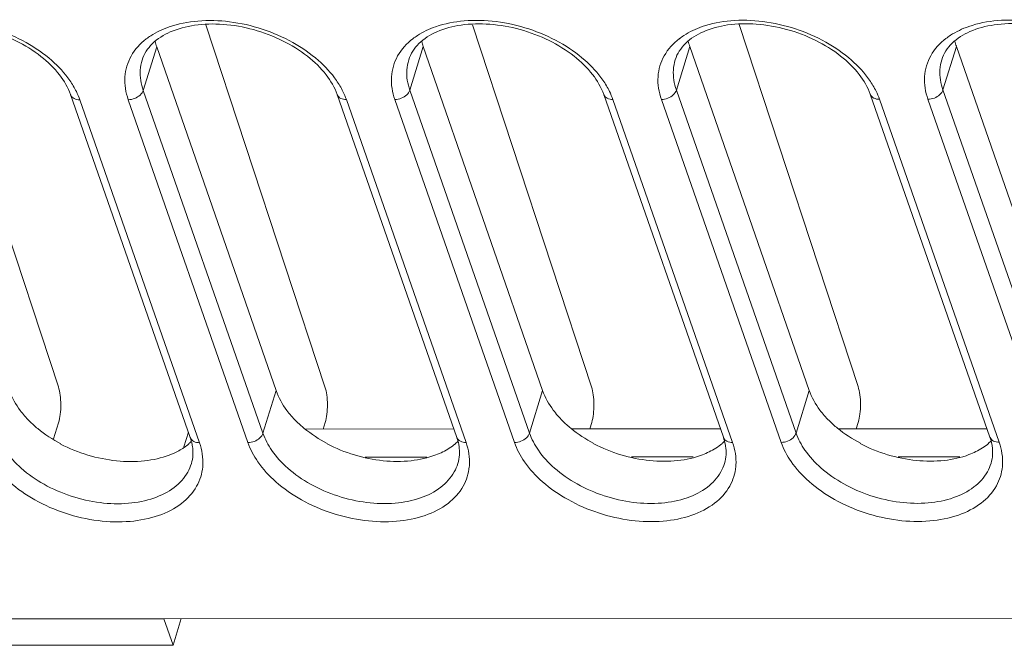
# Model space of a CAD drawing. Header units: millimetres. Extents: x -473 to 23648, y -382 to 1866.
# Tile 323 of 607: x 8212 to 8250, y 371 to 396. Entities that reach past the tile are written whole.
import ezdxf

# ---------------------------------------------------------------- set-up
doc = ezdxf.new("R2010")
doc.units = ezdxf.units.MM
doc.header["$LTSCALE"] = 80
doc.layers.add('09_ALL_ROUNDS', color=7, linetype='CONTINUOUS')
doc.layers.add('20_ALL_FEATURES', color=7, linetype='CONTINUOUS')

msp = doc.modelspace()

# ---------------------------------------------------------------- linework, layer by layer
at = {"layer": '09_ALL_ROUNDS', "color": 0, "linetype": 'Continuous', "lineweight": 0}
for p, q in [((8208.43, 395.628), (8213.069, 381.53)), ((8218.821, 395.633), (8223.461, 381.535)), ((8229.212, 395.638), (8233.852, 381.54)), ((8239.603, 395.643), (8244.243, 381.545)), ((8216.378, 393.084), (8216.902, 394.783)), ((8226.769, 393.089), (8227.293, 394.788)), ((8237.16, 393.094), (8237.684, 394.793)), ((8247.551, 393.1), (8248.075, 394.798)), ((8221.044, 379.723), (8216.378, 393.084)), ((8231.435, 379.729), (8226.769, 393.089)), ((8241.826, 379.734), (8237.16, 393.094)), ((8252.218, 379.739), (8247.551, 393.1)), ((8213.544, 392.918), (8218.21, 379.557)), ((8213.904, 392.718), (8218.57, 379.358)), ((8220.46, 379.359), (8215.794, 392.719)), ((8223.936, 392.923), (8228.602, 379.563)), ((8224.295, 392.724), (8228.961, 379.363)), ((8230.851, 379.364), (8226.185, 392.725)), ((8234.327, 392.928), (8238.993, 379.568)), ((8234.686, 392.729), (8239.353, 379.368)), ((8241.242, 379.369), (8236.576, 392.73)), ((8244.718, 392.933), (8249.384, 379.573)), ((8245.078, 392.734), (8249.744, 379.374)), ((8251.633, 379.375), (8246.967, 392.735)), ((8221.044, 379.723), (8221.556, 381.385)), ((8231.435, 379.729), (8231.947, 381.39)), ((8241.826, 379.734), (8242.338, 381.396)), ((8213.076, 380.134), (8212.882, 379.502)), ((8223.468, 380.139), (8223.39, 379.889)), ((8233.859, 380.145), (8233.782, 379.894)), ((8244.25, 380.15), (8244.173, 379.9)), ((8218.254, 378.542), (8218.254, 378.542)), ((8228.645, 378.547), (8228.645, 378.547)), ((8239.036, 378.553), (8239.036, 378.553)), ((8249.428, 378.558), (8249.428, 378.558)), ((8208.993, 372.501), (8369.907, 372.582))]:
    msp.add_line(p, q, dxfattribs=at)
for centre in [(8218.14, 392.949), (8228.531, 392.954), (8238.922, 392.959), (8249.313, 392.965)]:
    msp.add_arc(centre, 2.698, 122.956, 127.5869, dxfattribs=at)
for points, knots in [([(8208.109, 395.78), (8208.522, 395.815), (8209.379, 395.788), (8210.636, 395.503), (8211.812, 394.994), (8212.797, 394.315), (8213.317, 393.754), (8213.516, 393.466)], [0, 0, 0, 0, 1.245921, 2.548842, 3.847647, 5.065488, 6.115029, 6.115029, 6.115029, 6.115029]), ([(8216.672, 395.213), (8216.893, 395.357), (8217.483, 395.631), (8218.533, 395.832), (8219.77, 395.794), (8221.027, 395.508), (8222.203, 394.999), (8223.188, 394.32), (8223.708, 393.759), (8223.907, 393.471)], [0, 0, 0, 0, 0.790506, 1.929042, 3.174964, 4.477885, 5.776689, 6.99453, 8.044071, 8.044071, 8.044071, 8.044071]), ([(8227.063, 395.218), (8227.284, 395.362), (8227.874, 395.636), (8228.924, 395.837), (8230.161, 395.799), (8231.419, 395.513), (8232.594, 395.004), (8233.579, 394.325), (8234.099, 393.764), (8234.298, 393.477)], [0, 0, 0, 0, 0.790506, 1.929042, 3.174964, 4.477885, 5.776689, 6.99453, 8.044071, 8.044071, 8.044071, 8.044071]), ([(8237.454, 395.224), (8237.675, 395.367), (8238.265, 395.642), (8239.315, 395.842), (8240.552, 395.804), (8241.81, 395.518), (8242.985, 395.009), (8243.97, 394.33), (8244.49, 393.769), (8244.689, 393.482)], [0, 0, 0, 0, 0.790506, 1.929042, 3.174964, 4.477885, 5.776689, 6.99453, 8.044071, 8.044071, 8.044071, 8.044071]), ([(8247.846, 395.229), (8248.067, 395.372), (8248.656, 395.647), (8249.706, 395.848), (8250.943, 395.809), (8252.201, 395.524), (8253.376, 395.015), (8254.362, 394.335), (8254.881, 393.775), (8255.081, 393.487)], [0, 0, 0, 0, 0.790506, 1.929042, 3.174964, 4.477885, 5.776689, 6.99453, 8.044071, 8.044071, 8.044071, 8.044071]), ([(8213.115, 393.685), (8212.907, 393.954), (8212.38, 394.462), (8211.415, 395.056), (8210.298, 395.477), (8209.134, 395.684), (8208.354, 395.668), (8207.985, 395.614)], [0, 0, 0, 0, 1.021902, 2.168156, 3.37957, 4.580602, 5.69805, 5.69805, 5.69805, 5.69805]), ([(8223.506, 393.69), (8223.298, 393.959), (8222.771, 394.467), (8221.806, 395.061), (8220.69, 395.483), (8219.524, 395.69), (8218.417, 395.666), (8217.459, 395.419), (8216.713, 394.965), (8216.408, 394.502), (8216.334, 394.264)], [0, 0, 0, 0, 1.021902, 2.168156, 3.37957, 4.580602, 5.69805, 6.678518, 7.516412, 8.26502, 8.26502, 8.26502, 8.26502]), ([(8233.897, 393.695), (8233.689, 393.965), (8233.162, 394.472), (8232.197, 395.066), (8231.081, 395.488), (8229.915, 395.695), (8228.808, 395.672), (8227.85, 395.424), (8227.104, 394.971), (8226.799, 394.507), (8226.725, 394.269)], [0, 0, 0, 0, 1.021902, 2.168156, 3.37957, 4.580602, 5.69805, 6.678518, 7.516412, 8.26502, 8.26502, 8.26502, 8.26502]), ([(8244.289, 393.7), (8244.08, 393.97), (8243.553, 394.477), (8242.588, 395.071), (8241.472, 395.493), (8240.307, 395.7), (8239.199, 395.677), (8238.241, 395.429), (8237.496, 394.976), (8237.19, 394.513), (8237.116, 394.274)], [0, 0, 0, 0, 1.021902, 2.168156, 3.37957, 4.580602, 5.69805, 6.678518, 7.516412, 8.26502, 8.26502, 8.26502, 8.26502]), ([(8254.68, 393.706), (8254.471, 393.975), (8253.945, 394.483), (8252.979, 395.077), (8251.863, 395.498), (8250.698, 395.705), (8249.59, 395.682), (8248.632, 395.435), (8247.887, 394.981), (8247.581, 394.518), (8247.507, 394.279)], [0, 0, 0, 0, 1.021902, 2.168156, 3.37957, 4.580602, 5.69805, 6.678518, 7.516412, 8.26502, 8.26502, 8.26502, 8.26502]), ([(8215.794, 392.719), (8215.695, 393.001), (8215.595, 393.593), (8215.852, 394.465), (8216.259, 394.906), (8216.494, 395.087)], [0, 0, 0, 0, 0.895746, 1.743772, 2.635419, 2.635419, 2.635419, 2.635419]), ([(8226.185, 392.725), (8226.086, 393.007), (8225.986, 393.599), (8226.243, 394.471), (8226.65, 394.911), (8226.885, 395.092)], [0, 0, 0, 0, 0.895746, 1.743772, 2.635419, 2.635419, 2.635419, 2.635419]), ([(8236.576, 392.73), (8236.477, 393.012), (8236.377, 393.604), (8236.634, 394.476), (8237.041, 394.916), (8237.276, 395.098)], [0, 0, 0, 0, 0.895746, 1.743772, 2.635419, 2.635419, 2.635419, 2.635419]), ([(8246.967, 392.735), (8246.868, 393.017), (8246.768, 393.609), (8247.025, 394.481), (8247.432, 394.922), (8247.668, 395.103)], [0, 0, 0, 0, 0.895746, 1.743772, 2.635419, 2.635419, 2.635419, 2.635419]), ([(8216.378, 393.084), (8216.29, 393.335), (8216.222, 393.742), (8216.296, 394.137), (8216.335, 394.263)], [0, 0, 0, 0, 0.797269, 1.194661, 1.194661, 1.194661, 1.194661]), ([(8226.769, 393.089), (8226.682, 393.34), (8226.613, 393.747), (8226.687, 394.142), (8226.726, 394.269)], [0, 0, 0, 0, 0.797269, 1.194661, 1.194661, 1.194661, 1.194661]), ([(8237.16, 393.094), (8237.073, 393.345), (8237.004, 393.752), (8237.078, 394.147), (8237.117, 394.274)], [0, 0, 0, 0, 0.797269, 1.194661, 1.194661, 1.194661, 1.194661]), ([(8247.551, 393.1), (8247.464, 393.35), (8247.395, 393.757), (8247.469, 394.153), (8247.508, 394.279)], [0, 0, 0, 0, 0.797269, 1.194661, 1.194661, 1.194661, 1.194661]), ([(8215.794, 392.719), (8215.879, 392.719), (8216.049, 392.755), (8216.26, 392.881), (8216.357, 393.014), (8216.378, 393.084)], [0, 0, 0, 0, 0.2559157, 0.5080539, 0.7258315, 0.7258315, 0.7258315, 0.7258315]), ([(8226.185, 392.725), (8226.27, 392.725), (8226.44, 392.76), (8226.651, 392.886), (8226.748, 393.02), (8226.769, 393.089)], [0, 0, 0, 0, 0.2559157, 0.5080539, 0.7258315, 0.7258315, 0.7258315, 0.7258315]), ([(8236.576, 392.73), (8236.661, 392.73), (8236.831, 392.765), (8237.043, 392.891), (8237.139, 393.025), (8237.16, 393.094)], [0, 0, 0, 0, 0.2559157, 0.5080539, 0.7258315, 0.7258315, 0.7258315, 0.7258315]), ([(8246.967, 392.735), (8247.052, 392.735), (8247.223, 392.77), (8247.434, 392.896), (8247.53, 393.03), (8247.551, 393.1)], [0, 0, 0, 0, 0.2559157, 0.5080539, 0.7258315, 0.7258315, 0.7258315, 0.7258315]), ([(8213.904, 392.718), (8213.829, 392.718), (8213.687, 392.741), (8213.571, 392.848), (8213.547, 392.912), (8213.545, 392.918)], [0, 0, 0, 0, 0.2264204, 0.4138234, 0.4325729, 0.4325729, 0.4325729, 0.4325729]), ([(8224.295, 392.724), (8224.22, 392.724), (8224.079, 392.747), (8223.962, 392.853), (8223.938, 392.917), (8223.936, 392.923)], [0, 0, 0, 0, 0.2264204, 0.4138234, 0.4325729, 0.4325729, 0.4325729, 0.4325729]), ([(8234.686, 392.729), (8234.611, 392.729), (8234.47, 392.752), (8234.353, 392.858), (8234.329, 392.922), (8234.327, 392.928)], [0, 0, 0, 0, 0.2264204, 0.4138234, 0.4325729, 0.4325729, 0.4325729, 0.4325729]), ([(8245.078, 392.734), (8245.002, 392.734), (8244.861, 392.757), (8244.745, 392.863), (8244.72, 392.928), (8244.718, 392.934)], [0, 0, 0, 0, 0.2264204, 0.4138234, 0.4325729, 0.4325729, 0.4325729, 0.4325729]), ([(8213.076, 380.134), (8213.109, 380.24), (8213.153, 380.474), (8213.173, 380.836), (8213.15, 381.196), (8213.103, 381.427), (8213.069, 381.53)], [0, 0, 0, 0, 0.331635, 0.710144, 1.086324, 1.411447, 1.411447, 1.411447, 1.411447]), ([(8223.468, 380.139), (8223.5, 380.245), (8223.544, 380.479), (8223.564, 380.841), (8223.541, 381.201), (8223.494, 381.432), (8223.461, 381.535)], [0, 0, 0, 0, 0.331635, 0.710144, 1.086324, 1.411447, 1.411447, 1.411447, 1.411447]), ([(8233.859, 380.145), (8233.891, 380.25), (8233.935, 380.484), (8233.956, 380.847), (8233.932, 381.206), (8233.886, 381.437), (8233.852, 381.54)], [0, 0, 0, 0, 0.331635, 0.710144, 1.086324, 1.411447, 1.411447, 1.411447, 1.411447]), ([(8244.25, 380.15), (8244.282, 380.256), (8244.327, 380.489), (8244.347, 380.852), (8244.323, 381.212), (8244.277, 381.442), (8244.243, 381.545)], [0, 0, 0, 0, 0.331635, 0.710144, 1.086324, 1.411447, 1.411447, 1.411447, 1.411447]), ([(8218.253, 378.542), (8218.218, 378.427), (8218.066, 378.071), (8217.589, 377.553), (8216.772, 377.146), (8215.775, 376.955), (8214.676, 376.989), (8213.558, 377.243), (8212.513, 377.695), (8211.637, 378.3), (8211.005, 378.981), (8210.735, 379.482), (8210.653, 379.718)], [0, 0, 0, 0, 0.360651, 1.153035, 2.047222, 3.059063, 4.16632, 5.324243, 6.478729, 7.561427, 8.494128, 9.243535, 9.243535, 9.243535, 9.243535]), ([(8220.46, 379.359), (8220.545, 379.359), (8220.715, 379.394), (8220.926, 379.52), (8221.023, 379.654), (8221.044, 379.723)], [0, 0, 0, 0, 0.2559159, 0.5080536, 0.7258314, 0.7258314, 0.7258314, 0.7258314]), ([(8228.644, 378.548), (8228.609, 378.433), (8228.457, 378.076), (8227.981, 377.558), (8227.163, 377.151), (8226.167, 376.96), (8225.067, 376.995), (8223.949, 377.248), (8222.904, 377.701), (8222.028, 378.305), (8221.396, 378.987), (8221.126, 379.488), (8221.044, 379.723)], [0, 0, 0, 0, 0.360651, 1.153035, 2.047222, 3.059063, 4.16632, 5.324243, 6.478729, 7.561427, 8.494128, 9.243535, 9.243535, 9.243535, 9.243535]), ([(8230.851, 379.364), (8230.936, 379.364), (8231.106, 379.399), (8231.317, 379.526), (8231.414, 379.659), (8231.435, 379.729)], [0, 0, 0, 0, 0.2559159, 0.5080536, 0.7258314, 0.7258314, 0.7258314, 0.7258314]), ([(8239.036, 378.553), (8239, 378.438), (8238.849, 378.081), (8238.372, 377.564), (8237.554, 377.156), (8236.558, 376.966), (8235.458, 377), (8234.34, 377.254), (8233.295, 377.706), (8232.419, 378.31), (8231.787, 378.992), (8231.518, 379.493), (8231.435, 379.729)], [0, 0, 0, 0, 0.360651, 1.153035, 2.047222, 3.059063, 4.16632, 5.324243, 6.478729, 7.561427, 8.494128, 9.243535, 9.243535, 9.243535, 9.243535]), ([(8241.242, 379.369), (8241.327, 379.369), (8241.497, 379.405), (8241.709, 379.531), (8241.805, 379.665), (8241.826, 379.734)], [0, 0, 0, 0, 0.2559159, 0.5080536, 0.7258314, 0.7258314, 0.7258314, 0.7258314]), ([(8249.427, 378.558), (8249.391, 378.443), (8249.24, 378.086), (8248.763, 377.569), (8247.945, 377.162), (8246.949, 376.971), (8245.849, 377.005), (8244.731, 377.259), (8243.687, 377.711), (8242.81, 378.315), (8242.178, 378.997), (8241.909, 379.498), (8241.826, 379.734)], [0, 0, 0, 0, 0.360651, 1.153035, 2.047222, 3.059063, 4.16632, 5.324243, 6.478729, 7.561427, 8.494128, 9.243535, 9.243535, 9.243535, 9.243535]), ([(8218.696, 378.414), (8218.67, 378.151), (8218.498, 377.597), (8217.873, 376.919), (8216.952, 376.46), (8215.831, 376.246), (8214.594, 376.284), (8213.336, 376.57), (8212.161, 377.078), (8211.175, 377.758), (8210.464, 378.525), (8210.161, 379.089), (8210.068, 379.354)], [0, 0, 0, 0, 0.791315, 1.682962, 2.689129, 3.827665, 5.073586, 6.376508, 7.675312, 8.893153, 9.942694, 10.785257, 10.785257, 10.785257, 10.785257]), ([(8218.57, 379.358), (8218.495, 379.358), (8218.353, 379.381), (8218.237, 379.487), (8218.213, 379.552), (8218.211, 379.557)], [0, 0, 0, 0, 0.2264202, 0.4138236, 0.4325729, 0.4325729, 0.4325729, 0.4325729]), ([(8218.254, 378.542), (8218.287, 378.65), (8218.327, 378.876), (8218.313, 379.127), (8218.289, 379.262), (8218.285, 379.285)], [0, 0, 0, 0, 0.33878, 0.6791377, 0.7501104, 0.7501104, 0.7501104, 0.7501104]), ([(8229.087, 378.419), (8229.061, 378.157), (8228.889, 377.602), (8228.264, 376.924), (8227.343, 376.465), (8226.222, 376.251), (8224.985, 376.289), (8223.727, 376.575), (8222.552, 377.084), (8221.566, 377.764), (8220.855, 378.53), (8220.552, 379.094), (8220.46, 379.359)], [0, 0, 0, 0, 0.791315, 1.682962, 2.689129, 3.827665, 5.073586, 6.376508, 7.675312, 8.893153, 9.942694, 10.785257, 10.785257, 10.785257, 10.785257]), ([(8228.961, 379.363), (8228.886, 379.363), (8228.745, 379.386), (8228.628, 379.492), (8228.604, 379.557), (8228.602, 379.563)], [0, 0, 0, 0, 0.2264202, 0.4138236, 0.4325729, 0.4325729, 0.4325729, 0.4325729]), ([(8228.645, 378.547), (8228.679, 378.655), (8228.718, 378.881), (8228.704, 379.132), (8228.68, 379.267), (8228.676, 379.291)], [0, 0, 0, 0, 0.33878, 0.6791377, 0.7501104, 0.7501104, 0.7501104, 0.7501104]), ([(8228.961, 379.363), (8229.06, 379.081), (8229.115, 378.755), (8229.089, 378.438), (8229.087, 378.419)], [0, 0, 0, 0, 0.8957455, 0.9537732, 0.9537732, 0.9537732, 0.9537732]), ([(8239.478, 378.424), (8239.452, 378.162), (8239.28, 377.607), (8238.655, 376.93), (8237.734, 376.47), (8236.614, 376.256), (8235.376, 376.294), (8234.119, 376.58), (8232.943, 377.089), (8231.957, 377.769), (8231.246, 378.535), (8230.943, 379.099), (8230.851, 379.364)], [0, 0, 0, 0, 0.791315, 1.682962, 2.689129, 3.827665, 5.073586, 6.376508, 7.675312, 8.893153, 9.942694, 10.785257, 10.785257, 10.785257, 10.785257]), ([(8239.353, 379.368), (8239.277, 379.368), (8239.136, 379.391), (8239.019, 379.498), (8238.995, 379.562), (8238.993, 379.568)], [0, 0, 0, 0, 0.2264202, 0.4138236, 0.4325729, 0.4325729, 0.4325729, 0.4325729]), ([(8239.036, 378.553), (8239.07, 378.661), (8239.11, 378.886), (8239.095, 379.138), (8239.072, 379.273), (8239.067, 379.296)], [0, 0, 0, 0, 0.33878, 0.6791377, 0.7501104, 0.7501104, 0.7501104, 0.7501104]), ([(8239.353, 379.368), (8239.451, 379.087), (8239.506, 378.76), (8239.48, 378.444), (8239.478, 378.424)], [0, 0, 0, 0, 0.8957455, 0.9537732, 0.9537732, 0.9537732, 0.9537732]), ([(8249.869, 378.43), (8249.844, 378.167), (8249.671, 377.612), (8249.046, 376.935), (8248.126, 376.476), (8247.005, 376.261), (8245.768, 376.299), (8244.51, 376.585), (8243.334, 377.094), (8242.349, 377.774), (8241.637, 378.541), (8241.334, 379.104), (8241.242, 379.369)], [0, 0, 0, 0, 0.791315, 1.682962, 2.689129, 3.827665, 5.073586, 6.376508, 7.675312, 8.893153, 9.942694, 10.785257, 10.785257, 10.785257, 10.785257]), ([(8249.744, 379.374), (8249.668, 379.374), (8249.527, 379.397), (8249.411, 379.503), (8249.386, 379.567), (8249.384, 379.573)], [0, 0, 0, 0, 0.2264202, 0.4138236, 0.4325729, 0.4325729, 0.4325729, 0.4325729]), ([(8249.428, 378.558), (8249.461, 378.666), (8249.501, 378.891), (8249.486, 379.143), (8249.463, 379.278), (8249.458, 379.301)], [0, 0, 0, 0, 0.33878, 0.6791377, 0.7501104, 0.7501104, 0.7501104, 0.7501104]), ([(8249.744, 379.374), (8249.842, 379.092), (8249.897, 378.766), (8249.871, 378.449), (8249.869, 378.43)], [0, 0, 0, 0, 0.8957455, 0.9537732, 0.9537732, 0.9537732, 0.9537732]), ([(8218.68, 378.918), (8218.702, 378.771), (8218.711, 378.601), (8218.697, 378.433), (8218.696, 378.414)], [0, 0, 0, 0, 0.4466041, 0.5046317, 0.5046317, 0.5046317, 0.5046317])]:
    msp.add_open_spline(points, degree=3, knots=knots, dxfattribs=at)
for points in [[(8213.544, 392.918), (8213.448, 393.194), (8213.294, 393.453), (8213.115, 393.685)], [(8213.516, 393.466), (8213.611, 393.329), (8213.697, 393.185), (8213.771, 393.035)], [(8223.936, 392.923), (8223.839, 393.2), (8223.686, 393.458), (8223.506, 393.69)], [(8223.907, 393.471), (8224.002, 393.334), (8224.089, 393.19), (8224.162, 393.04)], [(8234.327, 392.928), (8234.23, 393.205), (8234.077, 393.464), (8233.897, 393.695)], [(8234.298, 393.477), (8234.394, 393.339), (8234.48, 393.195), (8234.553, 393.045)], [(8244.718, 392.933), (8244.621, 393.21), (8244.468, 393.469), (8244.289, 393.7)], [(8244.689, 393.482), (8244.785, 393.345), (8244.871, 393.2), (8244.945, 393.051)], [(8213.771, 393.035), (8213.822, 392.932), (8213.866, 392.826), (8213.904, 392.718)], [(8224.162, 393.04), (8224.213, 392.937), (8224.258, 392.832), (8224.295, 392.724)], [(8234.553, 393.045), (8234.604, 392.943), (8234.649, 392.837), (8234.686, 392.729)], [(8244.945, 393.051), (8244.995, 392.948), (8245.04, 392.842), (8245.078, 392.734)], [(8218.285, 379.285), (8218.267, 379.378), (8218.241, 379.469), (8218.21, 379.557)], [(8218.57, 379.358), (8218.62, 379.215), (8218.658, 379.067), (8218.68, 378.918)], [(8228.676, 379.291), (8228.658, 379.383), (8228.633, 379.474), (8228.602, 379.563)], [(8239.067, 379.296), (8239.049, 379.388), (8239.024, 379.479), (8238.993, 379.568)], [(8249.458, 379.301), (8249.44, 379.393), (8249.415, 379.484), (8249.384, 379.573)]]:
    msp.add_open_spline(points, degree=3, dxfattribs=at)
at = {"layer": '20_ALL_FEATURES', "color": 0, "linetype": 'Continuous', "lineweight": 0}
for p, q in [((8216.902, 394.783), (8221.556, 381.385)), ((8227.293, 394.788), (8231.947, 381.39)), ((8237.684, 394.793), (8242.338, 381.396)), ((8248.075, 394.798), (8252.73, 381.401)), ((8217.962, 379.199), (8218.137, 379.768)), ((8222.693, 379.889), (8228.487, 379.892)), ((8233.084, 379.894), (8238.878, 379.897)), ((8243.475, 379.899), (8249.269, 379.902)), ((8225.023, 378.798), (8227.43, 378.799)), ((8235.414, 378.803), (8237.821, 378.804)), ((8245.805, 378.808), (8248.212, 378.809)), ((8208.198, 372.493), (8217.182, 372.497)), ((8217.182, 372.497), (8217.541, 371.469)), ((8217.541, 371.469), (8217.86, 372.505)), ((8208.557, 371.465), (8217.541, 371.469))]:
    msp.add_line(p, q, dxfattribs=at)
for centre, radius, start, end in [((8219.022, 395.52), 2.245, 193.7966, 199.1795), ((8229.413, 395.525), 2.245, 193.7966, 199.1795), ((8239.804, 395.531), 2.245, 193.7966, 199.1795), ((8250.195, 395.536), 2.245, 193.7966, 199.1795), ((8216.666, 381.118), 2.343, 304.0251, 309.4528), ((8216.792, 380.977), 2.146, 309.5497, 313.084), ((8227.034, 381.153), 2.381, 302.3826, 309.4195), ((8227.184, 380.982), 2.146, 309.5497, 313.084), ((8237.426, 381.158), 2.381, 302.3826, 309.4195), ((8237.575, 380.987), 2.146, 309.5497, 313.084), ((8247.817, 381.163), 2.381, 302.3826, 309.4195), ((8247.966, 380.993), 2.146, 309.5497, 313.084), ((8216.472, 381.415), 2.698, 297.2791, 302.4115), ((8216.573, 381.253), 2.507, 302.4564, 304.0661)]:
    msp.add_arc(centre, radius, start, end, dxfattribs=at)
for points in [[(8211.165, 381.38), (8211.261, 381.105), (8211.408, 380.846), (8211.582, 380.612)], [(8221.556, 381.385), (8221.652, 381.11), (8221.799, 380.851), (8221.973, 380.618)], [(8231.947, 381.39), (8232.043, 381.115), (8232.19, 380.856), (8232.364, 380.623)], [(8242.338, 381.396), (8242.434, 381.121), (8242.581, 380.862), (8242.755, 380.628)], [(8211.582, 380.612), (8211.691, 380.466), (8211.812, 380.329), (8211.941, 380.2)], [(8221.973, 380.618), (8222.082, 380.472), (8222.203, 380.334), (8222.332, 380.205)], [(8232.364, 380.623), (8232.473, 380.477), (8232.594, 380.339), (8232.723, 380.211)], [(8242.755, 380.628), (8242.864, 380.482), (8242.985, 380.344), (8243.114, 380.216)], [(8217.394, 378.877), (8217.501, 378.918), (8217.607, 378.964), (8217.709, 379.017)], [(8227.785, 378.882), (8227.967, 378.952), (8228.145, 379.038), (8228.309, 379.143)], [(8238.176, 378.887), (8238.358, 378.957), (8238.536, 379.043), (8238.7, 379.148)], [(8248.567, 378.892), (8248.75, 378.962), (8248.927, 379.048), (8249.092, 379.153)]]:
    msp.add_open_spline(points, degree=3, dxfattribs=at)
for points, knots in [([(8211.941, 380.2), (8212.044, 380.097), (8212.418, 379.761), (8212.844, 379.485), (8213.16, 379.319)], [0, 0, 0, 0, 0.436854, 1.507949, 1.507949, 1.507949, 1.507949]), ([(8222.332, 380.205), (8222.435, 380.102), (8222.81, 379.766), (8223.235, 379.49), (8223.552, 379.325)], [0, 0, 0, 0, 0.436854, 1.507949, 1.507949, 1.507949, 1.507949]), ([(8232.723, 380.211), (8232.826, 380.108), (8233.201, 379.771), (8233.626, 379.496), (8233.943, 379.33)], [0, 0, 0, 0, 0.436854, 1.507949, 1.507949, 1.507949, 1.507949]), ([(8243.114, 380.216), (8243.217, 380.113), (8243.592, 379.777), (8244.018, 379.501), (8244.334, 379.335)], [0, 0, 0, 0, 0.436854, 1.507949, 1.507949, 1.507949, 1.507949]), ([(8213.156, 379.306), (8213.495, 379.129), (8214.208, 378.841), (8215.318, 378.617), (8216.4, 378.609), (8217.085, 378.759), (8217.394, 378.877)], [0, 0, 0, 0, 1.146559, 2.290749, 3.3792, 4.369969, 4.369969, 4.369969, 4.369969]), ([(8223.547, 379.311), (8223.886, 379.134), (8224.599, 378.847), (8225.709, 378.622), (8226.791, 378.614), (8227.477, 378.764), (8227.785, 378.882)], [0, 0, 0, 0, 1.146559, 2.290749, 3.3792, 4.369969, 4.369969, 4.369969, 4.369969]), ([(8233.939, 379.317), (8234.277, 379.14), (8234.99, 378.852), (8236.101, 378.627), (8237.182, 378.619), (8237.868, 378.769), (8238.176, 378.887)], [0, 0, 0, 0, 1.146559, 2.290749, 3.3792, 4.369969, 4.369969, 4.369969, 4.369969]), ([(8244.33, 379.322), (8244.668, 379.145), (8245.381, 378.857), (8246.492, 378.632), (8247.573, 378.625), (8248.259, 378.774), (8248.567, 378.892)], [0, 0, 0, 0, 1.146559, 2.290749, 3.3792, 4.369969, 4.369969, 4.369969, 4.369969])]:
    msp.add_open_spline(points, degree=3, knots=knots, dxfattribs=at)

doc.saveas('drawing.dxf')
